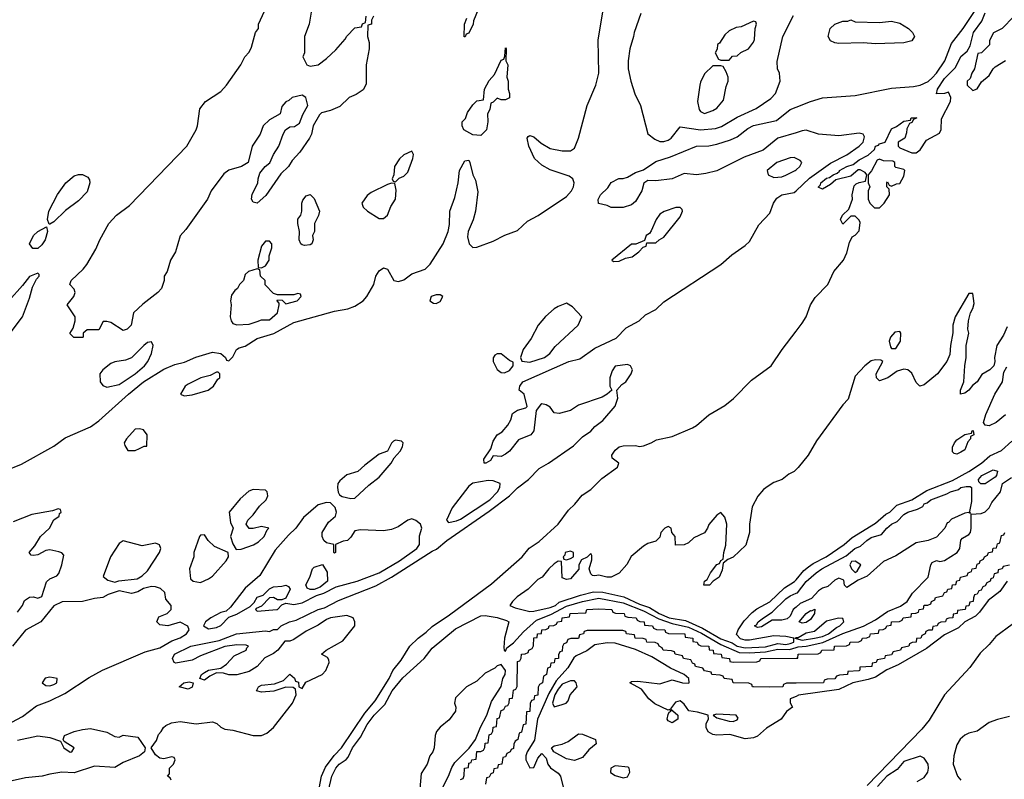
# Model space of a CAD drawing. Header units: inches. Extents: x 2348341 to 2479810, y 460419 to 613669.
# Tile 275 of 656: x 2396181 to 2401024, y 542715 to 546453. Entities that reach past the tile are written whole.
import ezdxf

# ---------------------------------------------------------------- set-up
doc = ezdxf.new("R2010")
doc.units = ezdxf.units.IN
doc.header["$MEASUREMENT"] = 0
doc.layers.add('C3594', color=7, linetype='Continuous')
doc.layers.add('C4504', color=7, linetype='Continuous')

msp = doc.modelspace()

# ---------------------------------------------------------------- linework, layer by layer
at = {"layer": 'C3594', "color": 2}
for points, elevation in [([(2396110, 544233.4), (2396190, 544265.5), (2396350, 544354.4), (2396405.7, 544394.3), (2396530, 544448.4), (2396570, 544478.4), (2396716.2, 544610), (2396789.8, 544670.2), (2396890, 544732.4), (2396944.2, 544755.8), (2396992.2, 544767.8), (2397047.3, 544792.7), (2397130, 544816.3), (2397170.7, 544810.7), (2397194, 544790), (2397198, 544778), (2397210, 544774), (2397230, 544794), (2397248, 544830), (2397261.5, 544838.5), (2397290, 544846.8), (2397350, 544884.4), (2397430.9, 544909.1), (2397530, 544962.6), (2397730, 545018.4), (2397795.3, 545030), (2397830, 545043.1), (2397870.9, 545069.1), (2397889.6, 545090), (2397923.7, 545150), (2397933.2, 545190), (2397950, 545216), (2397970, 545232), (2397990, 545224.7), (2398021, 545170), (2398043.8, 545163.8), (2398070, 545173), (2398110, 545201.6), (2398175.6, 545224.4), (2398200.7, 545250), (2398263.6, 545350), (2398289.6, 545410), (2398295.9, 545444.1), (2398297.6, 545510), (2398322, 545578), (2398337.6, 545650), (2398344.5, 545710), (2398370, 545758), (2398390, 545762), (2398396, 545750), (2398410.7, 545690), (2398422.8, 545662.8), (2398435.2, 545604.8), (2398423.8, 545510), (2398412.2, 545467.8), (2398386.8, 545410), (2398384, 545384), (2398391.3, 545350), (2398410, 545331.3), (2398430, 545334), (2398510, 545363.1), (2398567.2, 545392.8), (2398630, 545415.5), (2398679.3, 545460.7), (2398731.1, 545488.9), (2398870, 545582), (2398896, 545610), (2398906, 545630), (2398909.1, 545649.1), (2398902, 545670), (2398883.2, 545683.2), (2398790, 545714), (2398750, 545737.2), (2398713.2, 545770), (2398686, 545830), (2398678, 545870), (2398682, 545878), (2398690, 545882), (2398710, 545876), (2398745.5, 545845.5), (2398790, 545818.8), (2398850, 545806.8), (2398890, 545806.8), (2398910, 545821), (2398929.3, 545870), (2398972, 546030), (2399014.5, 546130), (2399029.4, 546189.4), (2399027.2, 546352.8), (2399052.7, 546510)], 38), ([(2397922, 546470), (2397912, 546450), (2397911.3, 546430), (2397894, 546426), (2397891.3, 546370), (2397899.8, 546339.8), (2397901, 546310), (2397886, 546230), (2397885.4, 546134.6), (2397870, 546108), (2397836, 546084), (2397802, 546070), (2397755.3, 546024.7), (2397710, 546005.2), (2397666, 545994), (2397656, 545984), (2397624.7, 545930), (2397616, 545890), (2397606, 545870), (2397559.9, 545800.1), (2397520.9, 545759.1), (2397502.8, 545730), (2397465.5, 545694.5), (2397392.3, 545587.7), (2397349, 545549), (2397330, 545555.3), (2397321.2, 545570), (2397325.4, 545594.6), (2397352.5, 545647.5), (2397354, 545670), (2397362.7, 545697.3), (2397389, 545730), (2397412.3, 545747.7), (2397429.3, 545790), (2397456, 545830), (2397477.2, 545890), (2397489.4, 545910.6), (2397510, 545926), (2397532.7, 545927.3), (2397557.2, 545942.8), (2397573.6, 545986.4), (2397598, 546030), (2397588, 546070), (2397570, 546082), (2397522, 546070), (2397505.4, 546054.6), (2397490, 546048), (2397470, 546026), (2397462, 545990), (2397410, 545959.3), (2397378.8, 545930), (2397364, 545890), (2397325.5, 545830), (2397304.7, 545750), (2397272, 545730), (2397210, 545712), (2397185.8, 545694.2), (2397123, 545610), (2397104.9, 545570), (2396999, 545421), (2396970.5, 545389.5), (2396947.3, 545310), (2396922.8, 545270), (2396906.4, 545213.6), (2396892, 545190), (2396892, 545170), (2396878.8, 545130), (2396861, 545110), (2396787.1, 545052.9), (2396742, 545010), (2396730, 544948.7), (2396710, 544929), (2396690, 544924), (2396630, 544962), (2396610, 544968), (2396592.7, 544967.3), (2396570, 544926), (2396512.7, 544927.3), (2396494, 544910), (2396494, 544890), (2396490, 544888), (2396448.4, 544888.4), (2396428.9, 544908.9), (2396445.2, 544934.8), (2396454, 544970), (2396454, 544990), (2396415.3, 545050), (2396448, 545090), (2396454, 545110), (2396450, 545126), (2396428, 545150), (2396435.3, 545170), (2396494.2, 545225.8), (2396511.9, 545248.1), (2396556.6, 545323.4), (2396575.1, 545370), (2396619.3, 545450), (2396658, 545490), (2396721.5, 545538.5), (2397003.7, 545830), (2397049.4, 545910), (2397056, 545930), (2397066.8, 546013.2), (2397095.3, 546050), (2397170, 546098.8), (2397199.3, 546130), (2397268.7, 546230), (2397288.7, 546270), (2397310, 546292), (2397322, 546318), (2397342, 546390), (2397355.3, 546410), (2397355.3, 546430), (2397385.6, 546494.4)], 38), ([(2397618.8, 546510), (2397604.7, 546430), (2397582, 546370), (2397582, 546290), (2397574, 546270), (2397594, 546230), (2397610, 546224.7), (2397650, 546231.3), (2397690, 546261), (2397735.9, 546304.1), (2397782.7, 546357.3), (2397790, 546371.3), (2397830, 546412), (2397862, 546418), (2397868, 546432), (2397882, 546438), (2397886, 546470)], 38), ([(2398436.9, 546503.1), (2398412.7, 546447.3), (2398412, 546430), (2398390, 546386), (2398378, 546382), (2398372, 546368), (2398368, 546368), (2398369, 546430), (2398380.4, 546459.6)], 38), ([(2399236.9, 546483.1), (2399202.8, 546390), (2399201, 546370), (2399182.8, 546310), (2399174.8, 546250), (2399174.8, 546210), (2399186.8, 546150), (2399207.5, 546087.5), (2399234.8, 546030), (2399270.9, 545890.9), (2399304.9, 545864.9), (2399330, 545854), (2399350, 545853.4), (2399370, 545859.1), (2399385.2, 545870), (2399430, 545926), (2399530, 545910.3), (2399602.8, 545917.2), (2399632.3, 545927.7), (2399710, 545972.4), (2399804.2, 546015.8), (2399875.3, 546064.7), (2399899, 546090), (2399922, 546150), (2399919, 546190), (2399909.3, 546210), (2399906.3, 546246.3), (2399935.1, 546370), (2399987.5, 546472.5)], 38), ([(2400000, 545896.2), (2399910.6, 545869.4), (2399838.8, 545810), (2399743.9, 545776.1), (2399609.5, 545709.5), (2399555.5, 545695.5), (2399510, 545689.5), (2399450, 545696), (2399390, 545669.4), (2399310, 545659), (2399270, 545662), (2399251.1, 545648.9), (2399241, 545610), (2399210, 545558), (2399190, 545542), (2399150, 545528.7), (2399090, 545528), (2399070, 545538), (2399028.4, 545548.4), (2399027.3, 545567.3), (2399038, 545590), (2399074.6, 545625.4), (2399090, 545652), (2399128.9, 545671.1), (2399150, 545671.3), (2399170, 545678), (2399210, 545701), (2399250, 545714), (2399310, 545755.5), (2399383, 545777), (2399510, 545830.6), (2399570, 545832.7), (2399610, 545839.5), (2399678, 545862), (2399710, 545875.5), (2399762.3, 545917.7), (2399790, 545932.4), (2399904.1, 545955.9), (2399970, 546010.5), (2400000, 546022.5)], 34), ([(2400000, 545769.5), (2399990, 545774), (2399970, 545772.7), (2399904.7, 545750), (2399858, 545710), (2399862, 545690), (2399890, 545676), (2399930, 545678.8), (2399950, 545686.8), (2399995.3, 545710), (2400000, 545714.1)], 38), ([(2396926, 542710), (2396922, 542722), (2396908.7, 542730), (2396918, 542742), (2396918, 542770), (2396938, 542790), (2396946, 542810), (2396942, 542822), (2396930, 542826), (2396890, 542815.3), (2396870, 542819), (2396850, 542835.3), (2396828, 542870), (2396854, 542906), (2396864, 542936), (2396878, 542950), (2396888, 542970), (2396900.9, 542979.1), (2396927.3, 542992.7), (2396970, 542999.3), (2397050, 542987.7), (2397130, 542998), (2397151.3, 542990), (2397170.7, 542970.7), (2397190, 542961), (2397230, 542956), (2397330, 542930.6), (2397370, 542930.6), (2397397.7, 542942.3), (2397429.3, 542970), (2397524, 543090), (2397542, 543130), (2397538, 543158), (2397527.3, 543167.3), (2397490, 543168), (2397430.9, 543149.1), (2397370, 543142.7), (2397346, 543150), (2397355.3, 543170), (2397370, 543177.3), (2397435.3, 543184.7), (2397479, 543201), (2397510, 543232), (2397532.7, 543212.7), (2397538, 543198), (2397552.7, 543192.7), (2397554, 543170), (2397570, 543162), (2397588, 543192), (2397669, 543230), (2397686.6, 543250), (2397704, 543290), (2397702, 543302), (2397694.6, 543314.6), (2397666, 543330), (2397688, 543350), (2397770, 543396), (2397829, 543470), (2397829, 543490), (2397822, 543510), (2397790, 543520.9), (2397710.5, 543509.5), (2397690, 543500.9), (2397650, 543472.7), (2397590, 543444), (2397530, 543402), (2397510, 543394), (2397486, 543394), (2397450.5, 543349.5), (2397430, 543334), (2397387.3, 543312.7), (2397350, 543269.2), (2397310, 543245.2), (2397250, 543229.2), (2397210, 543228.7), (2397183.6, 543236.4), (2397150, 543238), (2397117.3, 543222.7), (2397090, 543202), (2397068, 543210), (2397075.3, 543230), (2397090, 543241), (2397110, 543251), (2397170, 543262), (2397198.9, 543281.1), (2397237, 543323), (2397295.3, 543350), (2397298, 543362), (2397306, 543370), (2397295.3, 543375.3), (2397250, 543377.2), (2397190, 543369), (2397070, 543322.7), (2397030, 543300.9), (2396950, 543286), (2396942, 543290), (2396933.2, 543310), (2396942.7, 543330), (2397024, 543370), (2397162.5, 543397.5), (2397248, 543430), (2397390, 543444.7), (2397410, 543442), (2397430, 543451.3), (2397450, 543452), (2397468, 543470), (2397508.7, 543490), (2397541.6, 543498.4), (2397649.2, 543550), (2397681.3, 543558.7), (2397750, 543594.9), (2397933.6, 543666.4), (2398010.7, 543709.3), (2398210, 543837.6), (2398232.1, 543847.9), (2398281.6, 543890), (2398490, 544033.8), (2398590.7, 544109.3), (2398630, 544148.4), (2398683.7, 544190), (2398736.6, 544243.4), (2398782.7, 544270), (2398904.9, 544355.1), (2398950, 544400.7), (2398990, 544427.3), (2399010, 544451), (2399050, 544480.7), (2399110, 544551.3), (2399124, 544590), (2399118, 544630), (2399142.7, 544657.3), (2399162, 544670), (2399189, 544710), (2399195.3, 544730), (2399186, 544750), (2399170, 544755.3), (2399110, 544748), (2399095.3, 544724.7), (2399084.7, 544690), (2399084.7, 544650), (2399094, 544630), (2399070.9, 544609.1), (2399045.4, 544594.6), (2398930, 544555.3), (2398890, 544529.3), (2398835.3, 544515.3), (2398810, 544518), (2398790, 544546), (2398770, 544558), (2398750, 544562), (2398742.8, 544557.2), (2398722, 544530), (2398710.7, 544430), (2398696, 544410), (2398635.5, 544384.5), (2398590, 544329.2), (2398570, 544314), (2398550, 544304), (2398510, 544306), (2398496.9, 544283.1), (2398474, 544270), (2398466, 544270), (2398464, 544290), (2398499, 544341), (2398510, 544378), (2398529.6, 544410.4), (2398554.8, 544425.2), (2398582, 544458), (2398596.5, 544483.5), (2398606, 544514), (2398629.2, 544530.8), (2398670, 544542), (2398678, 544550), (2398662, 544610), (2398638, 544630), (2398642, 544650), (2398655.3, 544670), (2398882, 544770), (2398935.6, 544784.4), (2399010, 544835.5), (2399115.1, 544884.9), (2399164.4, 544935.6), (2399228.7, 544970), (2399259.3, 545000.7), (2399310, 545027.3), (2399350, 545064.9), (2399630, 545248.4), (2399684.1, 545295.9), (2399750, 545341.3), (2399770, 545360.5), (2399817.5, 545442.5), (2399870, 545501), (2399889.2, 545550), (2399905.3, 545574.7), (2399930, 545590.3), (2399990, 545601.6), (2400000, 545610.9)], 34), ([(2396130, 544902.8), (2396195.1, 544990), (2396230, 545082), (2396244.1, 545135.9), (2396264.7, 545175.3), (2396278, 545190), (2396278, 545198), (2396270, 545206), (2396230, 545188.7), (2396196.1, 545143.9), (2396127.3, 545070)], 42), ([(2397655.1, 542670), (2397666.4, 542730), (2397685.8, 542774.2), (2397727.6, 542832.4), (2397764, 542870), (2397879.3, 543040.7), (2397930, 543100.5), (2397998.4, 543210), (2398017, 543250), (2398058.3, 543301.7), (2398100.9, 543370), (2398140.9, 543410), (2398181, 543439), (2398210, 543467.3), (2398295.4, 543524.6), (2398502.7, 543677.3), (2398652, 543810), (2398687.4, 543852.6), (2398735.6, 543884.4), (2398829.6, 543970), (2398880.7, 544039.3), (2398912.1, 544067.9), (2398947.1, 544112.9), (2398990, 544141.6), (2399045.3, 544194.7), (2399121.2, 544250), (2399128.7, 544270), (2399095.3, 544295.3), (2399094, 544310), (2399110, 544334), (2399130, 544350.6), (2399150, 544356.3), (2399210, 544358), (2399230, 544352), (2399250, 544356), (2399288, 544370), (2399314.2, 544385.8), (2399390, 544402.4), (2399490, 544443.8), (2399510, 544455.5), (2399570, 544508.4), (2399650, 544554.4), (2399691.9, 544588.1), (2399781.4, 544678.6), (2399877.6, 544750), (2399931.3, 544830), (2400000, 544919.9)], 30), ([(2400000, 544239), (2399991, 544230), (2399964, 544216), (2399932, 544190), (2399890, 544175.3), (2399862, 544158), (2399839.6, 544140.4), (2399811.6, 544108.4), (2399784, 544056), (2399771, 543970), (2399771.3, 543930), (2399752.7, 543867.3), (2399690, 543808), (2399663.6, 543796.4), (2399642, 543778), (2399636.9, 543743.1), (2399622, 543710), (2399592, 543690), (2399574, 543670), (2399546, 543670), (2399549, 543690), (2399562, 543698), (2399579, 543730), (2399610, 543771), (2399623.1, 543776.9), (2399630, 543792), (2399642, 543798), (2399644, 543830), (2399653.6, 543866.4), (2399659.5, 543970), (2399650, 544004), (2399630, 544028), (2399610, 544015.3), (2399571, 543969), (2399564.7, 543950), (2399550, 543928), (2399496.9, 543903.1), (2399470, 543878), (2399450, 543868), (2399407.3, 543867.3), (2399406, 543910), (2399388.4, 543928.4), (2399386, 543950), (2399370, 543958), (2399354, 543950), (2399334, 543930), (2399330, 543906), (2399310, 543886), (2399270, 543875.3), (2399250, 543862), (2399188.7, 543811.3), (2399167.9, 543772.1), (2399130.5, 543729.5), (2399090, 543709.2), (2399069.1, 543709.1), (2399030, 543719), (2399010, 543715.3), (2398998, 543718), (2398990, 543726), (2398982, 543750), (2398994.6, 543794.6), (2398995.3, 543815.3), (2398990, 543826), (2398972, 543808), (2398944.7, 543795.3), (2398932, 543770), (2398930.9, 543749.1), (2398890, 543702), (2398870, 543698), (2398850, 543706), (2398846, 543786), (2398830, 543788), (2398810, 543775.3), (2398784.7, 543750), (2398751.3, 543708.7), (2398730, 543698), (2398682, 543650), (2398627.9, 543612.1), (2398604.7, 543590), (2398592, 543570), (2398618, 543558), (2398690, 543540.4), (2398710, 543541.3), (2398790, 543559.5), (2398816.3, 543570), (2398834.4, 543585.6), (2398938.9, 543621.1), (2399003.3, 543636.7), (2399050, 543635.3), (2399153, 543613), (2399230, 543576), (2399279.4, 543559.4), (2399327, 543530), (2399376.4, 543510), (2399456.2, 543496.2), (2399539.1, 543459.1), (2399630, 543405.7), (2399686.2, 543386.2), (2399710, 543369.4), (2399750, 543361.3), (2399850, 543366), (2399910, 543382.3), (2399950, 543378), (2399970, 543382.2), (2399989.5, 543390), (2399989.2, 543409.2), (2399950, 543417.7), (2399890, 543421.1), (2399770, 543399.8), (2399750, 543399.3), (2399725.9, 543405.9), (2399706.5, 543426.5), (2399714.3, 543450), (2399745.2, 543494.8), (2399784.4, 543535.6), (2399806.9, 543553.1), (2399870, 543587.7), (2399943.4, 543656.6), (2399992.5, 543687.5), (2400000, 543696.4)], 30), ([(2396170, 543538), (2396195.3, 543570), (2396205.2, 543594.8), (2396230, 543611.3), (2396250, 543612), (2396270, 543606), (2396290, 543614), (2396312.9, 543687.1), (2396330, 543701), (2396364, 543716), (2396373.2, 543726.8), (2396389.2, 543770), (2396398, 543818), (2396388.9, 543828.9), (2396374.6, 543834.6), (2396330, 543844), (2396310, 543841.2), (2396270, 543819), (2396250, 543815.3), (2396238, 543818), (2396228.7, 543830), (2396256, 543864), (2396284, 543910), (2396328.7, 543950), (2396349, 543991), (2396375.3, 544010), (2396378, 544022), (2396386, 544030), (2396382, 544042), (2396370, 544046), (2396343.6, 544036.4), (2396241.7, 544018.3), (2396150, 543980.9)], 38), ([(2396090, 542967.3), (2396195.9, 543024.1), (2396263.9, 543076.1), (2396330, 543100.4), (2396403.1, 543136.9), (2396523.9, 543216.1), (2396588, 543252), (2396798, 543342), (2396870, 543361.3), (2396930, 543396.3), (2396970, 543410.7), (2397001.2, 543430), (2397015.3, 543450), (2397009, 543469), (2396970, 543488.7), (2396910, 543469.3), (2396870, 543475.3), (2396855.3, 543490), (2396866, 543514), (2396906, 543530), (2396926, 543550), (2396926, 543570), (2396900.4, 543600.4), (2396894.6, 543634.6), (2396873.6, 543653.6), (2396850, 543662), (2396830, 543664), (2396790, 543654), (2396762, 543638), (2396730.6, 543629.4), (2396670, 543642), (2396616, 543624), (2396590, 543608.7), (2396550, 543604), (2396490, 543589), (2396390, 543588.7), (2396350, 543568), (2396284.7, 543490), (2396210, 543449), (2396146, 543370)], 38), ([(2400000, 543561.8), (2399986, 543550), (2399970, 543518), (2399956.3, 543503.7), (2399930, 543498), (2399882.5, 543497.5), (2399830, 543465.1), (2399810, 543461.2), (2399795.3, 543470), (2399805.1, 543474.9), (2399814, 543490), (2399839, 543510), (2399882.7, 543537.3), (2399950, 543603), (2399970, 543618), (2400000, 543630)], 26), ([(2397701, 542659), (2397716, 542730), (2397736, 542770), (2397753.2, 542790), (2397787.6, 542812.4), (2397796.6, 542823.4), (2397817.6, 542870), (2397857.6, 542922.4), (2397890, 542983.8), (2397924.4, 543030), (2397976.5, 543083.5), (2398012.6, 543150), (2398065.2, 543214.8), (2398170.9, 543309.1), (2398210, 543359.3), (2398325.2, 543454.8), (2398450, 543519.3), (2398470, 543520.4), (2398530, 543510.3), (2398575.6, 543495.6), (2398586.8, 543490), (2398565.5, 543410), (2398562.8, 543362.8), (2398564.7, 543350), (2398570, 543346), (2398578, 543362), (2398610, 543386), (2398659.3, 543440.7), (2398722.5, 543497.5), (2398793.5, 543526.5), (2398870, 543566), (2398950, 543589.4), (2399030, 543605.9), (2399150, 543583.9), (2399250, 543543.5), (2399324.4, 543504.4), (2399390, 543481.4), (2399470, 543464.1), (2399534.2, 543434.2), (2399630, 543377.9), (2399719.2, 543339.2), (2399770, 543336.8), (2399850, 543342.2), (2399910, 543354.8), (2399967.2, 543352.8), (2400000, 543363)], 26), ([(2398350, 542714), (2398362, 542718), (2398367.3, 542732.7), (2398369, 542770), (2398388, 542772), (2398390, 542794), (2398402, 542798), (2398406, 542810), (2398426, 542814), (2398430, 542850.8), (2398448.7, 542851.3), (2398462, 542858), (2398468.4, 542871.6), (2398470, 542892), (2398486, 542894), (2398490, 542934), (2398502, 542938), (2398508.4, 542951.6), (2398510, 542972), (2398526, 542974), (2398530, 543014), (2398542, 543018), (2398550, 543054), (2398562, 543058), (2398570, 543074), (2398582, 543078), (2398588.4, 543091.6), (2398590, 543112), (2398606, 543114), (2398610, 543154), (2398622, 543158), (2398628, 543172), (2398630, 543294), (2398642, 543298), (2398648.4, 543311.6), (2398650, 543331.3), (2398668, 543332), (2398682, 543338), (2398686, 543350), (2398702, 543358), (2398708, 543372), (2398710, 543411.3), (2398727.3, 543412.7), (2398728.7, 543430), (2398747.3, 543432.7), (2398748.7, 543450), (2398768.4, 543451.6), (2398782, 543458), (2398786, 543470), (2398808.4, 543471.6), (2398822, 543478), (2398826, 543490), (2398847.3, 543492.7), (2398848.7, 543510), (2398886, 543514), (2398888, 543530), (2398966, 543534), (2398970, 543550.4), (2399030, 543554), (2399094, 543550), (2399098, 543538), (2399112, 543532), (2399154, 543530), (2399158, 543518), (2399172, 543512), (2399214, 543510), (2399218, 543498), (2399231.6, 543491.6), (2399252, 543490), (2399254, 543474), (2399294, 543470), (2399298, 543458), (2399312.7, 543452.7), (2399354, 543450), (2399358, 543438), (2399372, 543432), (2399452, 543430), (2399454, 543414), (2399491.3, 543410), (2399492.7, 543392.7), (2399514, 543390), (2399518, 543378), (2399531.6, 543371.6), (2399571, 543370), (2399572, 543352), (2399592, 543350), (2399594, 543334), (2399632, 543330), (2399634, 543314), (2399672, 543310), (2399674, 543294), (2399691.1, 543291.1), (2399807.3, 543292.7), (2399822, 543298), (2399826, 543310), (2400000, 543311.5)], 22), ([(2400000, 543188), (2399952.7, 543187.3), (2399938, 543182), (2399934, 543170), (2399870, 543168.7), (2399790, 543169.3), (2399786, 543170), (2399782, 543182), (2399768, 543188), (2399690, 543189.3), (2399686, 543206), (2399646, 543210), (2399642, 543222), (2399627.3, 543227.3), (2399586, 543230), (2399582, 543242), (2399550, 543248), (2399542, 543262), (2399506, 543270), (2399502, 543282), (2399490, 543286), (2399482, 543302), (2399446, 543310), (2399442, 543322), (2399406, 543330), (2399402, 543342), (2399387.3, 543347.3), (2399346, 543350), (2399342, 543362), (2399326, 543370), (2399322, 543382), (2399307.3, 543387.3), (2399266, 543390), (2399262, 543402), (2399248, 543408), (2399208, 543410), (2399206, 543426), (2399166, 543430), (2399162, 543442), (2399147.3, 543447.3), (2398972.7, 543447.3), (2398958, 543442), (2398954, 543430), (2398934, 543426), (2398930, 543408), (2398892.7, 543407.3), (2398878, 543402), (2398870, 543386), (2398858, 543382), (2398851.6, 543368.4), (2398850, 543346), (2398838, 543342), (2398832, 543328), (2398831.3, 543310), (2398812.7, 543307.3), (2398810, 543288), (2398794, 543286), (2398790, 543266), (2398778, 543262), (2398772, 543230), (2398758, 543222), (2398752, 543190), (2398738, 543182), (2398732, 543168), (2398730, 543128), (2398714, 543126), (2398710, 543106), (2398698, 543102), (2398692.7, 543087.3), (2398690, 543048), (2398674, 543046), (2398670, 542986), (2398658, 542982), (2398650, 542946), (2398638, 542942), (2398632, 542910), (2398618, 542902), (2398612, 542888), (2398610, 542866), (2398598, 542862), (2398594, 542850), (2398578, 542842), (2398570, 542826), (2398558, 542822), (2398552, 542790), (2398534, 542786), (2398532, 542770), (2398514, 542766), (2398510, 542746), (2398498, 542742), (2398490, 542726), (2398478, 542722), (2398472, 542690)], 22), ([(2400000, 543122.8), (2399971, 543110), (2399971.3, 543091.3), (2399982.8, 543070), (2399952.1, 543047.9), (2399926, 543010), (2399854.3, 542965.7), (2399810, 542927.6), (2399790, 542919.5), (2399750, 542914), (2399674.8, 542934.8), (2399610, 542932), (2399590, 542935.1), (2399567.6, 542947.6), (2399557, 542970), (2399558, 542990), (2399569, 543010), (2399568, 543030), (2399514.4, 543045.6), (2399472.1, 543052.1), (2399450, 543084), (2399430, 543101.2), (2399406.4, 543093.6), (2399382, 543062), (2399418, 543030), (2399418.8, 543010), (2399390, 542992.7), (2399370, 543002.7), (2399365.1, 543010), (2399370, 543034), (2399375.3, 543044.7), (2399386, 543050), (2399378, 543058), (2399370, 543055.3), (2399305.6, 543085.6), (2399276, 543110), (2399239.1, 543159.1), (2399182, 543190), (2399190, 543196), (2399222, 543198), (2399330, 543184), (2399390, 543204.9), (2399442, 543190), (2399470, 543187.7), (2399474, 543190), (2399471.8, 543210), (2399450, 543231.1), (2399382, 543262), (2399290, 543318.2), (2399210, 543354), (2399110, 543385.3), (2399070, 543386.6), (2399010, 543376.9), (2398970, 543346.3), (2398917.8, 543322.2), (2398907, 543313), (2398876.9, 543263.1), (2398820.6, 543199.4), (2398783.7, 543136.3), (2398728.9, 543011.1), (2398713.1, 542906.9), (2398677.4, 542850), (2398670.4, 542830), (2398670.6, 542810), (2398690, 542771.3), (2398710, 542772), (2398730, 542818), (2398750, 542841), (2398770, 542818), (2398779.3, 542790), (2398791.8, 542771.8), (2398830, 542744.4), (2398842, 542730), (2398880.3, 542570)], 26), ([(2400000, 543410.4), (2399994, 543410), (2400000, 543408.1)], 30), ([(2398259.4, 542670), (2398290.8, 542730), (2398306.8, 542773.2), (2398322, 542798), (2398391.4, 542868.6), (2398422.9, 542910), (2398448.2, 542971.8), (2398479.3, 543030), (2398501.7, 543098.3), (2398550, 543171.3), (2398558.4, 543210), (2398569.2, 543230), (2398571, 543250), (2398550, 543279), (2398530, 543273.2), (2398518.5, 543261.5), (2398470, 543237), (2398430, 543197.6), (2398379.1, 543170), (2398324.8, 543115.2), (2398319.3, 543090), (2398326.4, 543070), (2398324.9, 543050), (2398293, 543007), (2398248.9, 542971.1), (2398232.2, 542950), (2398224.9, 542930), (2398219.3, 542870), (2398213, 542850), (2398199.1, 542830), (2398185.5, 542790), (2398156.2, 542743.8), (2398150, 542668)], 26), ([(2396170, 542907.2), (2396270, 542928.5), (2396330, 542920.4), (2396382, 542902), (2396398, 542870), (2396430, 542847.7), (2396438, 542850), (2396448.7, 542870), (2396400.2, 542900.2), (2396395.3, 542910), (2396402, 542930), (2396449.5, 542950.5), (2396490, 542960.5), (2396530, 542964), (2396610, 542946.8), (2396650, 542926), (2396670, 542922), (2396690, 542931.3), (2396762, 542922), (2396798, 542870), (2396796, 542850), (2396770.3, 542829.7), (2396690, 542798), (2396650, 542772.7), (2396550, 542779.6), (2396450, 542747.3), (2396389.3, 542749.3), (2396330, 542740.7), (2396292, 542730), (2396210, 542721.5), (2396130, 542704)], 34)]:
    msp.add_lwpolyline(points, dxfattribs=dict(at, elevation=elevation))
for points, elevation in [([(2399790, 546446), (2399730, 546418), (2399705.4, 546414.6), (2399670, 546398), (2399650, 546378), (2399623.6, 546336.4), (2399614, 546330), (2399612, 546308), (2399602, 546290), (2399618, 546258), (2399630, 546254), (2399670, 546254), (2399687.3, 546272.7), (2399710, 546274), (2399728.4, 546291.6), (2399766, 546310), (2399790, 546342), (2399794.6, 546354.6), (2399798, 546410), (2399806, 546430), (2399802, 546442)], 42), ([(2398550, 546058), (2398530, 546066), (2398510, 546046), (2398498, 546042), (2398494, 546010), (2398482, 545990), (2398484.7, 545950), (2398478, 545910), (2398450, 545882), (2398410, 545886), (2398366, 545910), (2398358, 545930), (2398358, 545950), (2398373.6, 545966.4), (2398384.7, 545995.3), (2398410, 546034), (2398430, 546054), (2398462, 546058), (2398468, 546110), (2398490, 546154), (2398516.4, 546183.6), (2398550, 546254), (2398562, 546258), (2398567.3, 546272.7), (2398570, 546314), (2398574, 546310), (2398572, 546250), (2398582, 546230), (2398578, 546170), (2398584.7, 546150), (2398584.7, 546110), (2398591, 546090), (2398591.1, 546068.9), (2398570, 546058)], 38), ([(2399630, 546226), (2399590, 546226), (2399550, 546186), (2399530, 546146), (2399526.8, 546130), (2399514.8, 546050), (2399522.8, 546010), (2399530, 546001), (2399550, 545991), (2399590, 546006), (2399610, 546018), (2399643.1, 546056.9), (2399656.4, 546123.6), (2399666, 546150), (2399666, 546170), (2399656.4, 546196.4), (2399642, 546222)], 42), ([(2398110, 545806), (2398070, 545788), (2398050, 545768), (2398024.7, 545730), (2398022, 545690), (2398014, 545670), (2398018, 545658), (2398030, 545654), (2398048, 545672), (2398070, 545682), (2398090, 545702), (2398115.3, 545770), (2398118, 545790)], 42), ([(2396326, 545446), (2396318, 545470), (2396324, 545510), (2396367.5, 545592.5), (2396409, 545650), (2396450, 545684.7), (2396470, 545691), (2396491.1, 545691.1), (2396516.9, 545676.9), (2396524.7, 545664.7), (2396526, 545650), (2396513.7, 545606.3), (2396470, 545562), (2396407.1, 545512.9), (2396350, 545458), (2396330, 545446)], 38), ([(2398010, 545648), (2397990, 545642), (2397910, 545602), (2397890, 545588), (2397864.7, 545550), (2397871, 545530), (2397891.3, 545510), (2397950, 545474.8), (2397970, 545474.8), (2397990, 545491.3), (2398007, 545533), (2398029, 545570), (2398033.2, 545613.2), (2398026, 545646)], 42), ([(2397582, 545342), (2397570, 545344), (2397564, 545350), (2397555.3, 545370), (2397557.2, 545410), (2397549.5, 545450), (2397549.6, 545470.4), (2397564, 545490), (2397569.2, 545510), (2397569.4, 545550), (2397574.8, 545565.2), (2397590, 545586), (2397610, 545592), (2397630, 545572), (2397656, 545510), (2397650.7, 545489.3), (2397631.3, 545450), (2397631.3, 545410), (2397622, 545390), (2397624.7, 545370), (2397618, 545350), (2397610, 545345.2)], 38), ([(2399408.4, 545528.4), (2399350.9, 545509.1), (2399330, 545495.3), (2399311, 545470), (2399287.1, 545412.9), (2399278.8, 545401.2), (2399262, 545390), (2399254, 545366), (2399212, 545348), (2399190, 545348), (2399094, 545270), (2399102, 545262), (2399130, 545264.7), (2399160.4, 545279.6), (2399193.6, 545286.4), (2399226, 545310), (2399247.3, 545332.7), (2399262, 545338), (2399266, 545354), (2399310, 545354), (2399326, 545370), (2399350, 545382), (2399430, 545482), (2399442, 545510), (2399439, 545519), (2399430, 545528)], 38), ([(2396270, 545326.6), (2396246.8, 545326.8), (2396229.4, 545350), (2396250, 545391), (2396270, 545411), (2396314, 545434), (2396318, 545410), (2396306, 545370), (2396290, 545344)], 38), ([(2397410, 545362), (2397390, 545362), (2397370, 545338), (2397352, 545270), (2397354, 545234), (2397370, 545232), (2397390, 545242), (2397408, 545270), (2397408, 545290), (2397422, 545330), (2397422, 545350)], 42), ([(2397350, 545226), (2397307.1, 545212.9), (2397290, 545198), (2397282, 545170), (2397262, 545150), (2397252, 545130), (2397239.6, 545120.4), (2397223.6, 545096.4), (2397218, 545070), (2397221, 545050), (2397216, 544990), (2397221, 544970), (2397230, 544958), (2397250, 544951), (2397310, 544954), (2397350, 544967.7), (2397370, 544976), (2397410, 544976), (2397448.7, 545010), (2397458, 545050), (2397458, 545058), (2397448, 545070), (2397450, 545074), (2397472.7, 545072.7), (2397490, 545054), (2397546, 545070), (2397566, 545090), (2397562, 545102), (2397550, 545106), (2397530, 545098), (2397450, 545098), (2397430, 545106), (2397388.4, 545148.4), (2397388, 545170), (2397366, 545190), (2397362, 545222)], 42), ([(2398250, 545099), (2398230, 545099), (2398204.7, 545090), (2398198, 545070), (2398216.9, 545056.9), (2398230, 545056), (2398250, 545066), (2398262, 545090)], 38), ([(2398870, 545058), (2398830, 545041.2), (2398810, 545029), (2398768.3, 544991.7), (2398730.8, 544950), (2398696.7, 544883.3), (2398657.3, 544830), (2398644.7, 544790), (2398651.6, 544771.6), (2398690, 544767.3), (2398762, 544790), (2398788.7, 544810), (2398815.5, 544844.5), (2398928, 544950), (2398946, 544990), (2398900.4, 545040.4)], 38), ([(2396830, 544868), (2396810, 544864), (2396791.3, 544850), (2396730.7, 544789.3), (2396702, 544778), (2396650, 544769.2), (2396630, 544761.2), (2396591, 544730), (2396576, 544710), (2396578, 544670), (2396590, 544652), (2396610, 544644.7), (2396670, 544658), (2396749, 544710), (2396796, 544750), (2396812, 544770), (2396829, 544810), (2396837.2, 544850)], 42), ([(2398550, 544808.7), (2398530, 544808.7), (2398518, 544802), (2398510.9, 544789.1), (2398510.7, 544770), (2398530, 544730.8), (2398550, 544716.3), (2398565.2, 544714.8), (2398590, 544726), (2398608.7, 544750), (2398608, 544768), (2398590, 544775.3)], 38), ([(2397158, 544718), (2397150, 544718), (2397118.8, 544701.2), (2397072, 544690), (2397010, 544659.3), (2396996, 544650), (2396972, 544610), (2396990, 544601), (2397030, 544606.8), (2397108, 544630), (2397135.3, 544650), (2397156.4, 544683.6), (2397166, 544690), (2397166, 544710)], 38), ([(2396770, 544439), (2396750, 544437.2), (2396707.3, 544390), (2396696, 544370), (2396698, 544358), (2396712.7, 544332.7), (2396750, 544332), (2396770, 544342), (2396794, 544354), (2396806, 544354), (2396809, 544410), (2396790, 544434)], 38), ([(2398030, 544384), (2398020.7, 544379.3), (2398010, 544368), (2397990.9, 544329.1), (2397950, 544314), (2397878.8, 544261.2), (2397844.7, 544230), (2397790, 544213.2), (2397756.7, 544183.3), (2397746.8, 544170), (2397744, 544150), (2397747.1, 544127.1), (2397754.4, 544114.4), (2397767.1, 544107.1), (2397810, 544097.3), (2397830, 544098.8), (2397898.3, 544161.7), (2397950, 544200.7), (2398009.2, 544270), (2398022.7, 544297.3), (2398053.2, 544330), (2398064, 544350), (2398068, 544370), (2398059, 544379)], 38), ([(2398484.8, 544184.8), (2398410, 544171.5), (2398390, 544158), (2398308, 544050), (2398281, 543990), (2398290, 543978), (2398330, 543986.4), (2398350, 543995.5), (2398493.6, 544090), (2398531.8, 544130), (2398542.7, 544150), (2398544, 544170), (2398510, 544182.9)], 38), ([(2397330, 544141.2), (2397307.9, 544132.1), (2397265.2, 544094.8), (2397211, 544030), (2397218, 543978), (2397232, 543950), (2397218, 543910), (2397230, 543874), (2397245.4, 543845.4), (2397270, 543846.8), (2397331.7, 543868.3), (2397356.6, 543883.4), (2397384, 543910), (2397398, 543942), (2397406, 543950), (2397370, 543959), (2397330, 543949), (2397310, 543949), (2397295.3, 543970), (2397304, 543990), (2397330, 544016), (2397360.7, 544059.3), (2397393.2, 544090), (2397402, 544110), (2397398, 544130), (2397390, 544138)], 38), ([(2397690, 544077.2), (2397650, 544066), (2397577.5, 544002.5), (2397538.8, 543950), (2397503.1, 543916.9), (2397437.3, 543842.7), (2397362.5, 543717.5), (2397290, 543656), (2397218.5, 543561.5), (2397197.3, 543542.7), (2397170, 543535.1), (2397121, 543510), (2397096, 543490), (2397086, 543470), (2397110, 543454.8), (2397150, 543461.6), (2397170, 543470.8), (2397210, 543512), (2397250, 543526.8), (2397315.3, 543564.7), (2397334.6, 543585.4), (2397349.4, 543610.6), (2397379, 543621), (2397410, 543652), (2397430, 543662), (2397470, 543664.7), (2397490.8, 543670.8), (2397503.6, 543663.6), (2397511.3, 543650), (2397490, 543606), (2397470, 543598), (2397450, 543598), (2397430, 543608.7), (2397410, 543608), (2397370, 543566), (2397344.7, 543555.3), (2397342, 543550), (2397350, 543542), (2397446, 543550), (2397448.9, 543551.1), (2397470, 543574), (2397490, 543582), (2397530, 543574.8), (2397570, 543583.8), (2397641.2, 543618.8), (2397678, 543630), (2397737.5, 543662.5), (2397842, 543690), (2397949.3, 543730), (2398050, 543790.4), (2398134.5, 543850), (2398147.3, 543870), (2398147.5, 543912.5), (2398159, 543950), (2398153.2, 543970), (2398130, 543989), (2398110, 543997.2), (2398090, 543989.3), (2398043.7, 543956.3), (2398010, 543943.6), (2397970, 543937), (2397858, 543942), (2397830, 543938), (2397810, 543906), (2397794, 543890), (2397772.7, 543887.3), (2397734, 543870), (2397734, 543830), (2397730, 543828), (2397726, 543830), (2397726, 543870), (2397690, 543878), (2397678, 543890), (2397669.1, 543909.1), (2397669.1, 543929.1), (2397700.1, 543979.9), (2397734, 544010), (2397739, 544030), (2397732.7, 544052.7), (2397710, 544075.3)], 38), ([(2397090, 543918), (2397070, 543915.3), (2397066, 543910), (2397038, 543830), (2397038, 543810), (2397016, 543750), (2397021, 543701), (2397034, 543690), (2397070, 543682.8), (2397110, 543700.7), (2397130, 543714.8), (2397197.2, 543790), (2397208.7, 543810), (2397206, 543830), (2397140.1, 543860.1), (2397108.7, 543890)], 38), ([(2396691, 543889), (2396670, 543875.3), (2396627.3, 543810), (2396592, 543712), (2396615.3, 543695.3), (2396650, 543684.7), (2396669.3, 543690.7), (2396759.3, 543700.7), (2396784.1, 543715.9), (2396810, 543741), (2396869.2, 543830), (2396876, 543850), (2396869.1, 543869.1), (2396850, 543876), (2396783.2, 543863.2)], 38), ([(2398890, 543838), (2398864.7, 543830), (2398862, 543818), (2398854, 543810), (2398858, 543798), (2398870, 543794), (2398890, 543802), (2398906, 543810), (2398906, 543830)], 30), ([(2397630, 543648), (2397610, 543648.7), (2397595.3, 543655.3), (2397588.9, 543671.1), (2397608.7, 543710), (2397622, 543750), (2397630, 543758), (2397670, 543772), (2397693.7, 543733.7), (2397696, 543690), (2397659.8, 543660.2)], 38), ([(2396330, 543217.2), (2396306.8, 543213.2), (2396291.3, 543190), (2396310, 543176), (2396330, 543174.8), (2396350, 543180.7), (2396364, 543190), (2396366, 543210)], 42), ([(2397010, 543159), (2396966, 543170), (2396988, 543190), (2397014.8, 543194.8), (2397034, 543190), (2397030, 543168.7)], 34), ([(2398890, 543199.5), (2398850, 543182.4), (2398830, 543158.7), (2398814, 543130), (2398802, 543090), (2398810, 543070.8), (2398850, 543083.1), (2398869, 543090), (2398879.1, 543100.9), (2398889.6, 543130.4), (2398924, 543170), (2398919, 543190), (2398910, 543199)], 30), ([(2399610, 543036), (2399592, 543030), (2399610, 543018), (2399670, 543000.7), (2399690, 542998.8), (2399710, 543006.8), (2399715.3, 543015.3), (2399706, 543030)], 26), ([(2398910, 542807), (2398870, 542816.2), (2398808, 542850), (2398797.2, 542870), (2398810, 542879.1), (2398850, 542888.2), (2398879, 542901), (2398930, 542939.1), (2398950, 542936.3), (2399014, 542910), (2399016, 542890), (2398980.7, 542859.3), (2398950, 542822)], 26), ([(2399110, 542781.3), (2399088.5, 542770), (2399087.9, 542747.9), (2399110, 542732.7), (2399150, 542721.6), (2399170, 542727.7), (2399182.7, 542750), (2399179, 542770), (2399173.8, 542773.8)], 30)]:
    msp.add_lwpolyline(points, close=True, dxfattribs=dict(at, elevation=elevation))
at = {"layer": 'C4504', "color": 2}
for points, elevation in [([(2400000, 546022.5), (2400070, 546050.4), (2400130, 546068), (2400290, 546080.4), (2400470, 546116.4), (2400576.6, 546123.4), (2400610, 546130.4), (2400650, 546148.9), (2400670, 546165.7), (2400691.3, 546188.7), (2400731, 546250), (2400764.2, 546335.8), (2400821.6, 546410), (2400897.1, 546522.9)], 34), ([(2400000, 544919.9), (2400030, 544959.1), (2400049.6, 544990), (2400071.1, 545048.9), (2400094.5, 545085.5), (2400155.6, 545150), (2400185.8, 545214.2), (2400232.3, 545270), (2400250, 545304.7), (2400263.1, 545356.9), (2400275.3, 545384.7), (2400290, 545392), (2400310, 545414), (2400314.6, 545454.6), (2400310, 545466), (2400290, 545486), (2400270, 545486), (2400230, 545446), (2400218, 545470), (2400228, 545490), (2400259, 545521), (2400278, 545570), (2400275.3, 545590), (2400285.2, 545634.8), (2400294.6, 545645.4), (2400310, 545652), (2400342, 545658), (2400348, 545690), (2400340.4, 545700.4), (2400314.6, 545714.6), (2400306, 545714), (2400270, 545682), (2400195.3, 545664.7), (2400170, 545642), (2400130, 545618), (2400108.9, 545628.9), (2400119.3, 545640.7), (2400121.2, 545650), (2400150, 545672.7), (2400164.1, 545675.9), (2400182, 545690), (2400202, 545698), (2400213.2, 545706.8), (2400214, 545710), (2400249, 545730), (2400280.2, 545739.8), (2400310, 545762.8), (2400354.6, 545785.4), (2400385.6, 545814.4), (2400390, 545830.7), (2400405.2, 545834.8), (2400410, 545842), (2400438, 545850), (2400470, 545916), (2400493.2, 545926.8), (2400530, 545954), (2400562, 545958), (2400566, 545970), (2400594, 545970), (2400578, 545962), (2400570, 545946), (2400558, 545942), (2400544.7, 545915.3), (2400543.6, 545896.4), (2400534, 545870), (2400502, 545850), (2400502, 545830), (2400510, 545822), (2400570, 545798), (2400590, 545798), (2400610, 545812), (2400640.9, 545859.1), (2400705.6, 545894.4), (2400712.7, 545912.7), (2400715.3, 545964.7), (2400759.3, 546050), (2400761.2, 546070), (2400750, 546095.3), (2400730, 546088.7), (2400690, 546088), (2400695.3, 546110), (2400730, 546162.8), (2400783.2, 546216.8), (2400810, 546271.3), (2400842, 546298), (2400856.4, 546323.6), (2400873.2, 546390), (2400914.2, 546445.8), (2400930, 546486)], 30), ([(2401071.1, 546468.9), (2401014, 546410), (2400971.6, 546388.4), (2400951.3, 546350), (2400950.9, 546329.1), (2400911.1, 546288.9), (2400894, 546286), (2400878, 546210), (2400864.7, 546190), (2400856, 546164), (2400842, 546150), (2400842, 546130), (2400870, 546104.7), (2400890, 546112), (2400912.5, 546147.5), (2400950, 546178), (2400968.7, 546211.3), (2400979, 546221), (2401030, 546251.3)], 30), ([(2400000, 545610.9), (2400066.6, 545673.4), (2400170, 545746.3), (2400250, 545787.6), (2400309.4, 545830), (2400329.4, 545850), (2400337, 545877), (2400329.3, 545889.3), (2400310, 545894), (2400210, 545881.6), (2400109.5, 545889.5), (2400050, 545909), (2400030, 545905.2), (2400000, 545896.2)], 34), ([(2400000, 545714.1), (2400018, 545730), (2400028, 545750), (2400020.4, 545760.4), (2400000, 545769.5)], 38), ([(2401038.8, 544941.2), (2401019.9, 544900.1), (2400986.8, 544850), (2400976, 544790), (2400978, 544770), (2400972, 544750), (2400952, 544730), (2400913.7, 544706.3), (2400891, 544670), (2400867.5, 544652.5), (2400850, 544629), (2400830, 544615.3), (2400808, 544610), (2400808.7, 544630), (2400825.2, 544670), (2400829.2, 544750), (2400837.2, 544790), (2400836, 544850), (2400849.2, 544910), (2400844, 544930), (2400848.7, 544970), (2400857.2, 545010), (2400870, 545032), (2400876, 545056), (2400870, 545106), (2400850, 545106), (2400782.8, 544990), (2400771.3, 544950), (2400771.1, 544911.1), (2400758.8, 544850), (2400755.3, 544804.7), (2400741, 544770), (2400694.8, 544710), (2400630, 544655.3), (2400608, 544650), (2400590, 544668), (2400570, 544714), (2400550, 544729.2), (2400530, 544733.2), (2400496.8, 544723.2), (2400451.3, 544690), (2400410, 544675.3), (2400395.3, 544690), (2400394, 544710), (2400426, 544770), (2400416.4, 544776.4), (2400390, 544779), (2400370, 544773.2), (2400338, 544750), (2400290, 544698), (2400255.5, 544584.5), (2400230, 544557.2), (2400099.9, 544380.1), (2400059.1, 544310), (2400010.5, 544249.5), (2400000, 544239)], 30), ([(2401030, 544508.7), (2400984.7, 544470), (2400950, 544454), (2400930, 544458), (2400922, 544470), (2400933.2, 544510), (2400978, 544610), (2401015.1, 544670), (2401021.2, 544718.8), (2401036, 544744)], 30), ([(2400000, 543696.4), (2400038.5, 543741.5), (2400060.4, 543759.6), (2400083.6, 543776.4), (2400147.8, 543810), (2400235.6, 543870), (2400275.6, 543904.4), (2400390, 543974.4), (2400441.3, 544018.7), (2400460.9, 544030), (2400495.6, 544064.4), (2400569.2, 544090), (2400643.5, 544136.5), (2400770, 544185.5), (2400850, 544228.8), (2400912, 544270), (2400953, 544307), (2401010, 544333.4), (2401060.8, 544379.2)], 30), ([(2400000, 543363), (2400010, 543366.1), (2400050, 543370.1), (2400131.6, 543388.4), (2400230, 543431.8), (2400331.7, 543468.3), (2400390, 543499.2), (2400450, 543540.2), (2400513, 543567), (2400546.6, 543590), (2400572.3, 543630), (2400649.2, 543710), (2400662, 543770), (2400670, 543782), (2400690, 543791), (2400707.1, 543787.1), (2400730, 543790.7), (2400792, 543830), (2400805.1, 543850), (2400810, 543891.3), (2400818, 543902), (2400850, 543918.8), (2400857, 543930), (2400860.9, 543950), (2400860.4, 544019.6), (2400910, 544022), (2400930, 544030.8), (2400949.2, 544050), (2400963.2, 544076.8), (2401005.2, 544130), (2401015.3, 544170), (2401059.6, 544200.4)], 26), ([(2400000, 543630), (2400007.2, 543632.8), (2400050, 543687.3), (2400099.3, 543730), (2400126, 543750), (2400246.3, 543813.7), (2400289.5, 543850), (2400317.4, 543862.6), (2400347.3, 543890), (2400370, 543903.8), (2400420.2, 543919.8), (2400446.6, 543950), (2400469.4, 543970), (2400496.3, 543983.7), (2400530, 544018.4), (2400549.3, 544030), (2400596.6, 544043.4), (2400622.7, 544057.3), (2400629.4, 544070), (2400645.1, 544074.9), (2400662, 544090), (2400741.2, 544118.8), (2400759, 544130), (2400798.4, 544141.6), (2400810, 544150.4), (2400836.3, 544156.3), (2400855.3, 544155.3), (2400862, 544150), (2400862, 544082), (2400852.7, 544032.7), (2400858, 544022), (2400847.3, 544027.3), (2400830, 544024), (2400764.7, 543995.3), (2400750, 543978), (2400743.6, 543976.4), (2400730.8, 543950), (2400690, 543906), (2400649.2, 543889.2), (2400590, 543878), (2400490, 543814), (2400430, 543786.6), (2400350, 543714), (2400306, 543694), (2400250, 543658), (2400238, 543670), (2400235.3, 543695.3), (2400210, 543704), (2400190, 543694), (2400156.3, 543663.7), (2400130, 543655.3), (2400110, 543642), (2400075.3, 543604.7), (2400020.7, 543579.3), (2400000, 543561.8)], 26), ([(2400000, 543311.5), (2400008.4, 543311.6), (2400010, 543330.2), (2400108.4, 543331.6), (2400122, 543338), (2400126, 543350), (2400188, 543352), (2400189, 543370), (2400248, 543372), (2400262, 543378), (2400266, 543390), (2400308, 543392), (2400322, 543398), (2400326, 543410), (2400348.4, 543411.6), (2400362, 543418), (2400366, 543430), (2400406, 543434), (2400408, 543450), (2400428.7, 543451.3), (2400442, 543458), (2400446, 543470), (2400467.3, 543472.7), (2400468.7, 543490), (2400508, 543492), (2400522, 543498), (2400526, 543510), (2400566, 543514), (2400568, 543530), (2400588.4, 543531.6), (2400602, 543538), (2400606, 543550), (2400626, 543554), (2400630, 543571.3), (2400648, 543572), (2400662, 543578), (2400666, 543590), (2400682, 543598), (2400686, 543610), (2400722, 543618), (2400730, 543634), (2400742, 543638), (2400746, 543650), (2400766, 543654), (2400770, 543672), (2400786, 543674), (2400790, 543692), (2400806, 543694), (2400808, 543710), (2400842, 543718), (2400846, 543730), (2400862, 543738), (2400866, 543750), (2400886, 543754), (2400890, 543774), (2400902, 543778), (2400906, 543790), (2400922, 543798), (2400926, 543810), (2400942, 543818), (2400946, 543830), (2400966, 543834), (2400970, 543852), (2400986, 543854), (2400990, 543874), (2401002, 543878), (2401010, 543914), (2401022, 543918), (2401026, 543930)], 22), ([(2401050, 543768), (2401018, 543762), (2401014, 543750), (2400994, 543746), (2400992, 543730), (2400974, 543726), (2400970, 543706), (2400958, 543702), (2400954, 543690), (2400938, 543682), (2400930, 543666), (2400918, 543662), (2400910, 543646), (2400898, 543642), (2400890, 543626), (2400878, 543622), (2400872, 543608), (2400871.3, 543590), (2400854, 543586), (2400850, 543568), (2400834, 543566), (2400832, 543550), (2400794, 543546), (2400792, 543530), (2400772.7, 543527.3), (2400771.3, 543510), (2400751.6, 543508.4), (2400738, 543502), (2400734, 543490), (2400711.6, 543488.4), (2400698, 543482), (2400694, 543470), (2400672.7, 543467.3), (2400670, 543449), (2400651.6, 543448.4), (2400638, 543442), (2400634, 543430), (2400618, 543422), (2400614, 543410), (2400592.7, 543407.3), (2400591.3, 543390), (2400571.3, 543388.7), (2400558, 543382), (2400554, 543370), (2400518, 543362), (2400514, 543350), (2400478, 543342), (2400470, 543328), (2400438, 543322), (2400434, 543310), (2400398, 543302), (2400394, 543290), (2400374, 543286), (2400372, 543270), (2400314, 543266), (2400314, 543254), (2400312, 543250), (2400309.1, 543249.1), (2400254, 543246), (2400252, 543230), (2400212.7, 543227.3), (2400198, 543222), (2400190, 543208.7), (2400152.7, 543207.3), (2400138, 543202), (2400134, 543190), (2400000, 543188)], 22), ([(2401037.4, 543690), (2401001.2, 543638.8), (2400945.4, 543594.6), (2400902.5, 543537.5), (2400881.9, 543518.1), (2400830, 543489.7), (2400799.1, 543460.9), (2400730, 543425.7), (2400641, 543359), (2400502.1, 543277.9), (2400446.5, 543253.5), (2400390, 543217.8), (2400354.7, 543205.3), (2400279.1, 543190), (2400210, 543157), (2400011.9, 543128.1), (2400000, 543122.8)], 26), ([(2400000, 543408.1), (2400030, 543398.7), (2400090, 543409.4), (2400130, 543417.7), (2400159.6, 543430), (2400198, 543462), (2400215.3, 543470), (2400235.3, 543490), (2400230, 543506), (2400208.4, 543508.4), (2400150, 543492.8), (2400090, 543442), (2400050, 543434.5), (2400010, 543411.1), (2400000, 543410.4)], 30), ([(2401063.4, 543476.6), (2400981.9, 543418.1), (2400950, 543378.7), (2400905.1, 543334.9), (2400855.2, 543264.8), (2400730.3, 543130), (2400653.7, 543006.3), (2400618.4, 542961.6), (2400350, 542683.9)], 30), ([(2401050, 543024.2), (2400990, 543009.6), (2400950, 542993.6), (2400890, 542952), (2400850, 542942), (2400830, 542932), (2400807.5, 542912.5), (2400790, 542884), (2400776.4, 542830), (2400772.7, 542790), (2400793.4, 542730), (2400810, 542710.7)], 34), ([(2400595.5, 542704.5), (2400630, 542724), (2400647.3, 542750), (2400651.8, 542770), (2400649.4, 542790), (2400630, 542819), (2400610, 542829), (2400530, 542802), (2400496.5, 542763.5), (2400447, 542730), (2400400.2, 542679.8)], 34)]:
    msp.add_lwpolyline(points, dxfattribs=dict(at, elevation=elevation))
for points, elevation in [([(2400410, 546438), (2400470, 546446), (2400510, 546436), (2400552, 546410), (2400572, 546390), (2400582, 546370), (2400570, 546348), (2400530, 546339), (2400390, 546334), (2400330, 546339), (2400210, 546335.3), (2400190, 546338), (2400170, 546348), (2400158, 546370), (2400168, 546410), (2400190, 546431.3), (2400230, 546444.7), (2400254.6, 546445.4), (2400270, 546451.3), (2400290, 546442)], 34), ([(2400410, 545766), (2400398, 545762), (2400371.6, 545708.4), (2400354, 545690), (2400354, 545650), (2400362, 545630), (2400354, 545610), (2400354, 545570), (2400362, 545550), (2400386.4, 545526.4), (2400410, 545526), (2400433.2, 545550), (2400459, 545590), (2400458, 545618), (2400446, 545630), (2400446, 545650), (2400450, 545654), (2400458, 545638), (2400470, 545634), (2400494.6, 545645.4), (2400510, 545646.8), (2400530, 545682), (2400535.3, 545710), (2400530, 545715.3), (2400490, 545726), (2400486, 545730), (2400486, 545750), (2400476.4, 545756.4), (2400430, 545758)], 30), ([(2400510, 544918), (2400485.4, 544914.6), (2400464.7, 544890), (2400458, 544870), (2400463.6, 544843.6), (2400470, 544834), (2400490, 544834), (2400514, 544870), (2400515.3, 544910)], 30), ([(2400790, 544315.3), (2400778, 544318), (2400770, 544326), (2400768.7, 544348.7), (2400779, 544370), (2400790, 544384.7), (2400830, 544412), (2400862, 544418), (2400866, 544430), (2400871.6, 544431.6), (2400874, 544410), (2400858, 544402), (2400858, 544390), (2400845.4, 544374.6), (2400830, 544335.3), (2400810, 544324)], 30), ([(2400909, 544169), (2400898, 544178), (2400897.2, 544190), (2400913.2, 544210), (2400970, 544237.3), (2400990, 544231.3), (2400986, 544210), (2400979.1, 544200.9), (2400930, 544169)], 26), ([(2400290, 543788), (2400272.7, 543787.3), (2400264.7, 543770), (2400272, 543750), (2400290, 543732), (2400300.4, 543739.6), (2400318, 543770)], 26), ([(2400030, 543482.7), (2400015.3, 543490), (2400049.4, 543530.6), (2400070, 543544.7), (2400076.4, 543543.6), (2400092.7, 543552.7), (2400090.8, 543530), (2400070, 543501.2), (2400050, 543486.3)], 26)]:
    msp.add_lwpolyline(points, close=True, dxfattribs=dict(at, elevation=elevation))

doc.saveas('drawing.dxf')
